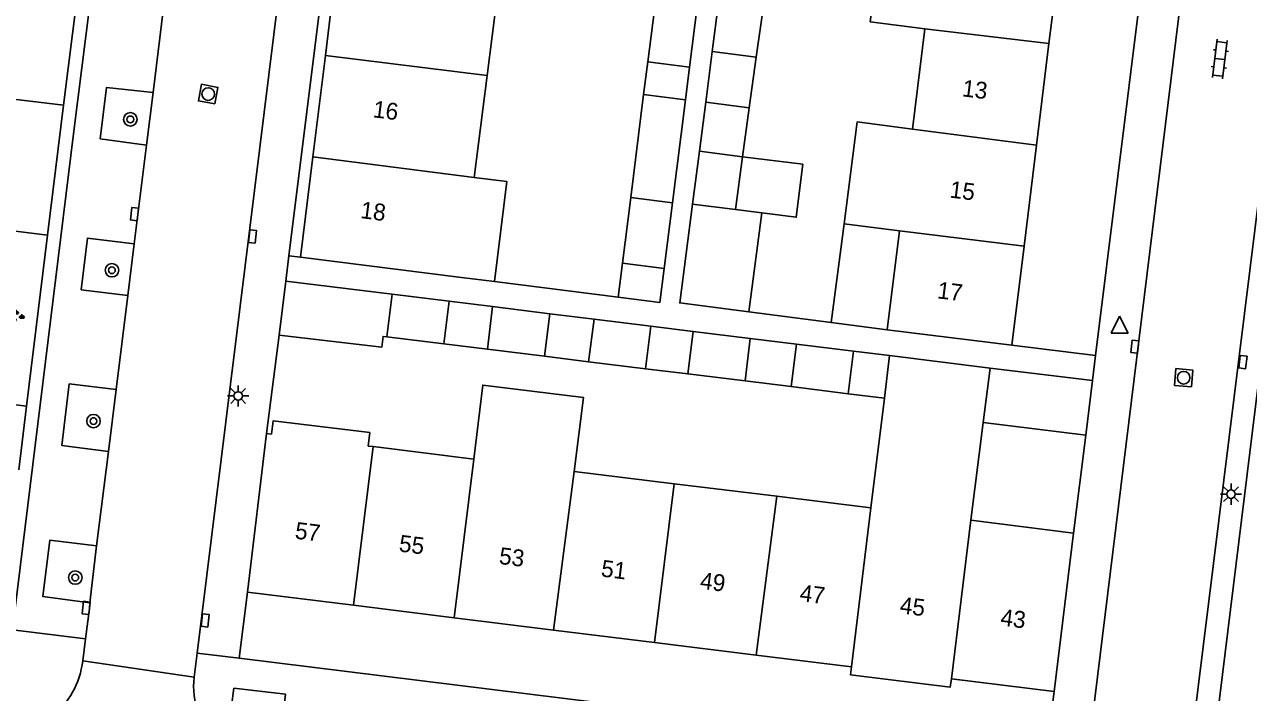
# Model space of a CAD drawing. Extents: x 131000 to 133014, y 396499 to 399001.
# Drawn here: x 132167.8 to 132240.5, y 396731.5 to 396771.1 of the extents above; entities that cross this region are included whole.
import ezdxf

# ---------------------------------------------------------------- set-up
doc = ezdxf.new("R2010")
doc.units = 0
for name, color, linetype in [('gg-afsc-erfafscheiding', 7, 'Continuous'), ('gg-afsc-muur', 7, 'Continuous'), ('gg-anno-huisnummerreeks BGT', 7, 'Continuous'), ('gg-bbg-bijgebouw', 7, 'Continuous'), ('gg-bbg-gedigitaliseerde bebouwing', 7, 'Continuous'), ('gg-bbg-gedigitaliseerde bijgebouw', 7, 'Continuous'), ('gg-bbg-hoofdgebouw', 7, 'Continuous'), ('gg-bbg-luifel en loopbrug', 7, 'Continuous'), ('gg-bbg-tussenscheiding', 7, 'Continuous'), ('gg-knt-verharding', 7, 'Continuous'), ('gt-grn-groengrens', 7, 'Continuous'), ('gt-grn-weggrens', 7, 'Continuous'), ('gt-symb-boom', 7, 'Continuous'), ('gt-symb-groenvak', 7, 'Continuous'), ('gt-symb-klinker verharding', 7, 'Continuous'), ('gt-symb-kolk', 7, 'Continuous'), ('gt-symb-lichtmast', 7, 'Continuous'), ('gt-symb-rioolschacht', 7, 'Continuous'), ('gt-symb-waterafsluiter', 7, 'Continuous')]:
    doc.layers.add(name, color=color, linetype=linetype)

# ---------------------------------------------------------------- blocks, each defined once
blk = doc.blocks.new('gt0-KL1')
at = {"layer": 'gt-symb-klinker verharding'}
for p, q in [((-1.15, 0.3), (1.15, 0.3)), ((-1, -0.3), (-1, 0.3)), ((-0.5, 0.3), (-0.5, 0.45)), ((0, -0.3), (0, 0.3)), ((0.5, 0.3), (0.5, 0.45)), ((1, -0.3), (1, 0.3)), ((-1.15, -0.3), (1.15, -0.3)), ((-0.5, -0.45), (-0.5, -0.3)), ((0.5, -0.45), (0.5, -0.3))]:
    blk.add_line(p, q, dxfattribs=at)
blk = doc.blocks.new('gt0-WAFSL')
at = {"layer": 'gt-symb-waterafsluiter'}
for p, q in [((-0.5, -0.333), (0, 0.667)), ((0, 0.667), (0.5, -0.333)), ((0.5, -0.333), (-0.5, -0.333))]:
    blk.add_line(p, q, dxfattribs=at)
blk = doc.blocks.new('gt0-KOLK')
at = {"layer": 'gt-symb-kolk'}
blk.add_lwpolyline([(0, 0), (0.375, 0), (0.375, 0.4), (-0.375, 0.4), (-0.375, 0), (0, 0)], dxfattribs=at)
blk = doc.blocks.new('gt0-RS')
at = {"layer": 'gt-symb-rioolschacht'}
blk.add_lwpolyline([(-0.5, -0.5), (0.5, -0.5), (0.5, 0.5), (-0.5, 0.5)], close=True, dxfattribs=at)
blk.add_circle((0, 0), 0.375, dxfattribs=at)
blk = doc.blocks.new('gt0-LMAST')
at = {"layer": 'gt-symb-lichtmast'}
for p, q in [((-0.182, 0.173), (-0.447, 0.438)), ((-0.005, 0.246), (-0.005, 0.621)), ((0.172, 0.173), (0.437, 0.438)), ((-0.255, -0.004), (-0.63, -0.004)), ((-0.182, -0.181), (-0.447, -0.446)), ((-0.005, -0.254), (-0.005, -0.629)), ((0.437, -0.446), (0.172, -0.181)), ((0.245, -0.004), (0.62, -0.004))]:
    blk.add_line(p, q, dxfattribs=at)
blk.add_circle((-0.005, -0.004), 0.25, dxfattribs=at)
blk = doc.blocks.new('gt0-BOOM')
at = {"layer": 'gt-symb-boom'}
for radius in [0.4, 0.2]:
    blk.add_circle((0, 0), radius, dxfattribs=at)
blk = doc.blocks.new('gt0-GRVAK')
at = {"layer": 'gt-symb-groenvak'}
for p, q in [((-0.11, 0.189), (-0.228, 0.24)), ((-0.182, 0.153), (0.088, 0.153)), ((-0.091, 0.211), (-0.156, 0.322)), ((-0.047, 0.214), (-0.047, 0.393)), ((-0.004, 0.211), (0.061, 0.322)), ((0.015, 0.189), (0.133, 0.24)), ((0.262, -0.052), (0.197, 0.059)), ((0.305, -0.049), (0.305, 0.13)), ((0.349, -0.052), (0.414, 0.059)), ((-0.245, -0.228), (-0.363, -0.177)), ((-0.318, -0.264), (-0.047, -0.264)), ((-0.226, -0.206), (-0.291, -0.095)), ((-0.183, -0.203), (-0.183, -0.024)), ((-0.139, -0.206), (-0.074, -0.095)), ((-0.12, -0.228), (-0.002, -0.177)), ((0.243, -0.074), (0.125, -0.023)), ((0.17, -0.11), (0.441, -0.11)), ((0.368, -0.074), (0.486, -0.023))]:
    blk.add_line(p, q, dxfattribs=at)

msp = doc.modelspace()

# ---------------------------------------------------------------- linework, layer by layer
at = {"layer": 'gg-afsc-erfafscheiding'}
for p, q in [((132203.036, 396754.936), (132195.685, 396755.865)), ((132210.814, 396754.062), (132215.71, 396753.427))]:
    msp.add_line(p, q, dxfattribs=at)
at = {"layer": 'gg-afsc-muur'}
for p, q in [((132182.89, 396752.69), (132182.14, 396746.84)), ((132230.83, 396746.75), (132230.11, 396740.93))]:
    msp.add_line(p, q, dxfattribs=at)
at = {"layer": 'gg-bbg-bijgebouw'}
for p, q in [((132183.28, 396755.89), (132182.89, 396752.69)), ((132231.23, 396749.98), (132230.83, 396746.75))]:
    msp.add_line(p, q, dxfattribs=at)
at = {"layer": 'gg-bbg-gedigitaliseerde bebouwing'}
for p, q in [((132195.253, 396768.104), (132196.003, 396773.977)), ((132221.273, 396770.881), (132220.526, 396764.92)), ((132194.48, 396762.046), (132195.253, 396768.104)), ((132219.768, 396758.874), (132216.471, 396759.301)), ((132219.032, 396752.997), (132219.768, 396758.874)), ((132184.15, 396757.31), (132193.722, 396756.111)), ((132193.722, 396756.111), (132195.685, 396755.865)), ((132219.032, 396752.997), (132226.44, 396752.08)), ((132219.17, 396751.466), (132218.861, 396748.942)), ((132225.142, 396750.73), (132219.17, 396751.466)), ((132218.861, 396748.942), (132218.062, 396742.424)), ((132182.14, 396746.84), (132182.438, 396746.803)), ((132224.01, 396741.69), (132224.727, 396747.5)), ((132188.179, 396746.098), (132188.477, 396746.061)), ((132188.477, 396746.061), (132194.454, 396745.326)), ((132200.432, 396744.591), (132206.377, 396743.86)), ((132206.377, 396743.86), (132212.474, 396743.111)), ((132212.474, 396743.111), (132218.062, 396742.424))]:
    msp.add_line(p, q, dxfattribs=at)
for points in [[(132222.006, 396776.735), (132218.765, 396777.145), (132218.025, 396771.292), (132221.273, 396770.881)], [(132216.471, 396759.301), (132217.254, 396765.344), (132220.526, 396764.92)], [(132195.685, 396755.865), (132196.429, 396761.802), (132194.48, 396762.046)], [(132200.432, 396744.591), (132200.971, 396748.98), (132194.993, 396749.715), (132194.454, 396745.326)], [(132188.179, 396746.098), (132188.275, 396746.891), (132182.532, 396747.586), (132182.438, 396746.803)]]:
    msp.add_lwpolyline(points, dxfattribs=at)
at = {"layer": 'gg-bbg-gedigitaliseerde bijgebouw'}
for p, q in [((132204.801, 396768.915), (132205.294, 396772.813)), ((132207.782, 396772.502), (132207.289, 396768.6)), ((132208.633, 396769.52), (132208.243, 396766.512)), ((132208.633, 396769.52), (132211.249, 396769.181)), ((132207.289, 396768.6), (132204.801, 396768.915)), ((132211.249, 396769.181), (132210.832, 396766.176)), ((132203.783, 396760.851), (132204.555, 396766.965)), ((132204.555, 396766.965), (132207.044, 396766.66)), ((132207.044, 396766.66), (132206.269, 396760.532)), ((132210.832, 396766.176), (132208.243, 396766.512)), ((132207.46, 396760.469), (132207.866, 396763.606)), ((132210.429, 396763.274), (132207.866, 396763.606)), ((132210.022, 396760.137), (132210.429, 396763.274)), ((132203.291, 396756.953), (132203.783, 396760.851)), ((132206.269, 396760.532), (132205.777, 396756.638)), ((132211.575, 396759.936), (132210.022, 396760.137)), ((132210.814, 396754.062), (132211.575, 396759.936)), ((132205.777, 396756.638), (132203.291, 396756.953)), ((132189.6, 396755.111), (132183.28, 396755.89)), ((132192.991, 396754.693), (132189.6, 396755.111)), ((132192.679, 396752.162), (132192.991, 396754.693)), ((132195.577, 396754.374), (132195.263, 396751.844)), ((132198.968, 396753.956), (132195.577, 396754.374)), ((132198.656, 396751.427), (132198.968, 396753.956)), ((132201.61, 396753.631), (132201.28, 396751.104)), ((132204.984, 396753.215), (132201.61, 396753.631)), ((132204.673, 396750.686), (132204.984, 396753.215)), ((132207.503, 396752.904), (132207.188, 396750.377)), ((132210.892, 396752.486), (132207.503, 396752.904)), ((132192.679, 396752.162), (132189.286, 396752.579)), ((132210.581, 396749.96), (132210.892, 396752.486)), ((132213.647, 396752.147), (132213.32, 396749.623)), ((132217.024, 396751.731), (132213.647, 396752.147)), ((132198.656, 396751.427), (132195.263, 396751.844)), ((132216.713, 396749.206), (132217.024, 396751.731)), ((132204.673, 396750.686), (132201.28, 396751.104)), ((132231.23, 396749.98), (132225.142, 396750.73)), ((132210.581, 396749.96), (132207.188, 396750.377)), ((132216.713, 396749.206), (132213.32, 396749.623)), ((132230.83, 396746.75), (132224.727, 396747.5))]:
    msp.add_line(p, q, dxfattribs=at)
for points in [[(132207.46, 396760.469), (132206.699, 396754.595), (132210.814, 396754.062)], [(132189.286, 396752.579), (132189.066, 396752.606), (132188.987, 396751.961), (132182.89, 396752.69)]]:
    msp.add_lwpolyline(points, dxfattribs=at)
at = {"layer": 'gg-bbg-hoofdgebouw'}
for p, q in [((132229.363, 396775.804), (132228.647, 396769.997)), ((132186.366, 396775.184), (132185.634, 396769.282)), ((132228.647, 396769.997), (132227.904, 396763.964)), ((132185.634, 396769.282), (132184.89, 396763.278)), ((132227.904, 396763.964), (132227.165, 396757.969)), ((132184.89, 396763.278), (132184.15, 396757.31)), ((132227.165, 396757.969), (132226.44, 396752.08)), ((132182.14, 396746.84), (132181, 396737.42)), ((132230.11, 396740.93), (132224.01, 396741.69)), ((132230.11, 396740.93), (132228.957, 396731.519)), ((132181, 396737.42), (132187.308, 396736.64)), ((132187.308, 396736.64), (132193.284, 396735.901)), ((132193.284, 396735.901), (132199.205, 396735.169)), ((132199.205, 396735.169), (132205.204, 396734.427)), ((132205.204, 396734.427), (132211.25, 396733.68)), ((132211.25, 396733.68), (132216.906, 396732.98)), ((132228.957, 396731.519), (132222.847, 396732.269))]:
    msp.add_line(p, q, dxfattribs=at)
for points in [[(132217.005, 396732.495), (132216.849, 396732.514), (132216.906, 396732.98)], [(132222.847, 396732.269), (132222.777, 396731.78), (132217.005, 396732.495)]]:
    msp.add_lwpolyline(points, dxfattribs=at)
at = {"layer": 'gg-bbg-luifel en loopbrug'}
for p, q in [((132209.008, 396772.418), (132208.633, 396769.52)), ((132211.249, 396769.181), (132211.653, 396772.088)), ((132204.555, 396766.965), (132204.801, 396768.915)), ((132207.289, 396768.6), (132207.044, 396766.66)), ((132208.243, 396766.512), (132207.866, 396763.606)), ((132210.429, 396763.274), (132210.832, 396766.176)), ((132216.471, 396759.301), (132215.71, 396753.427)), ((132203.036, 396754.936), (132203.291, 396756.953)), ((132195.577, 396754.374), (132192.991, 396754.693)), ((132201.61, 396753.631), (132198.968, 396753.956)), ((132215.71, 396753.427), (132219.032, 396752.997)), ((132207.503, 396752.904), (132204.984, 396753.215)), ((132195.263, 396751.844), (132192.679, 396752.162)), ((132213.647, 396752.147), (132210.892, 396752.486)), ((132201.28, 396751.104), (132198.656, 396751.427)), ((132219.17, 396751.466), (132217.024, 396751.731)), ((132207.188, 396750.377), (132204.673, 396750.686)), ((132213.32, 396749.623), (132210.581, 396749.96)), ((132218.861, 396748.942), (132216.713, 396749.206))]:
    msp.add_line(p, q, dxfattribs=at)
for points in [[(132210.429, 396763.274), (132214.009, 396762.833), (132213.621, 396759.684), (132211.575, 396759.936)], [(132205.777, 396756.638), (132205.523, 396754.622), (132203.036, 396754.936)]]:
    msp.add_lwpolyline(points, dxfattribs=at)
at = {"layer": 'gg-bbg-tussenscheiding'}
for p, q in [((132221.273, 396770.881), (132228.647, 396769.997)), ((132185.634, 396769.282), (132195.253, 396768.104)), ((132220.526, 396764.92), (132227.904, 396763.964)), ((132184.89, 396763.278), (132194.48, 396762.046)), ((132203.783, 396760.851), (132206.269, 396760.532)), ((132210.022, 396760.137), (132207.46, 396760.469)), ((132219.768, 396758.874), (132227.165, 396757.969)), ((132189.6, 396755.111), (132189.286, 396752.579)), ((132225.142, 396750.73), (132224.727, 396747.5)), ((132187.308, 396736.64), (132188.477, 396746.061)), ((132193.284, 396735.901), (132194.454, 396745.326)), ((132199.205, 396735.169), (132200.432, 396744.591)), ((132205.204, 396734.427), (132206.377, 396743.86)), ((132211.25, 396733.68), (132212.474, 396743.111)), ((132216.906, 396732.98), (132218.062, 396742.424)), ((132222.847, 396732.269), (132224.01, 396741.69))]:
    msp.add_line(p, q, dxfattribs=at)
at = {"layer": 'gg-knt-verharding'}
for p, q in [((132178.006, 396733.8), (132189.63, 396827.43)), ((132242.48, 396821.08), (132230.894, 396727.29)), ((132183.467, 396757.396), (132190.18, 396811.353)), ((132238.132, 396805.35), (132231.415, 396751.468)), ((132176.149, 396773.249), (132175.409, 396767.099)), ((132175.003, 396763.958), (132175.409, 396767.099)), ((132175.003, 396763.958), (132174.276, 396758.101)), ((132173.888, 396755.037), (132174.276, 396758.101)), ((132184.15, 396757.31), (132183.467, 396757.396)), ((132173.888, 396755.037), (132173.207, 396749.461)), ((132226.44, 396752.08), (132231.415, 396751.468)), ((132238.482, 396728.612), (132241.087, 396749.735)), ((132172.742, 396745.774), (132173.207, 396749.461)), ((132172.036, 396740.18), (132172.742, 396745.774)), ((132172.036, 396740.18), (132171.627, 396736.791)), ((132180.52, 396733.49), (132181, 396737.42)), ((132171.21, 396733.333), (132171.379, 396734.643)), ((132177.829, 396732.375), (132178.006, 396733.8)), ((132228.46, 396727.59), (132180.52, 396733.49)), ((132228.957, 396731.519), (132228.46, 396727.59))]:
    msp.add_line(p, q, dxfattribs=at)
for points in [[(132248.897, 396825.286), (132248.943, 396824.277), (132248.86, 396823.27), (132236.906, 396726.838)], [(132167.044, 396735.182), (132170.658, 396764.629), (132173.887, 396790.201)], [(132175.409, 396767.099), (132172.625, 396767.387), (132172.253, 396764.331), (132175.003, 396763.958)], [(132174.276, 396758.101), (132171.488, 396758.432), (132171.128, 396755.376), (132173.888, 396755.037)], [(132173.207, 396749.461), (132170.415, 396749.783), (132169.978, 396746.123), (132172.742, 396745.774)], [(132171.627, 396736.791), (132168.849, 396737.152), (132169.26, 396740.504), (132172.036, 396740.18)], [(132171.379, 396734.643), (132171.613, 396736.456), (132171.627, 396736.791)], [(132180.2, 396731.725), (132179.924, 396729.576), (132183.001, 396729.18), (132183.262, 396731.366), (132180.2, 396731.725)]]:
    msp.add_lwpolyline(points, dxfattribs=at)
for centre, radius, start, end in [((132166.257, 396733.904), 4.986, 262.95883, 353.4229), ((132182.656, 396731.854), 4.855, 173.84269, 199.51803)]:
    msp.add_arc(centre, radius, start, end, dxfattribs=at)
at = {"layer": 'gt-grn-groengrens'}
for p, q in [((132170.067, 396766.332), (132171.048, 396774.103)), ((132170.067, 396766.332), (132164.491, 396767.019)), ((132169.115, 396758.623), (132170.067, 396766.332)), ((132169.115, 396758.623), (132163.542, 396759.309)), ((132167.868, 396748.466), (132169.115, 396758.623)), ((132167.405, 396744.692), (132167.868, 396748.466))]:
    msp.add_line(p, q, dxfattribs=at)
msp.add_lwpolyline([(132167.868, 396748.466), (132165.488, 396748.759), (132166.238, 396754.845), (132163.04, 396755.239)], dxfattribs=at)
at = {"layer": 'gt-grn-weggrens'}
for p, q in [((132183.467, 396757.396), (132183.28, 396755.89)), ((132231.23, 396749.98), (132231.415, 396751.468)), ((132167.044, 396735.182), (132171.379, 396734.643)), ((132178.006, 396733.8), (132180.52, 396733.49)), ((132171.21, 396733.333), (132177.829, 396732.375))]:
    msp.add_line(p, q, dxfattribs=at)

# ---------------------------------------------------------------- block references
at = {"layer": 'gt-symb-boom'}
for p in [(132174.043, 396765.495), (132172.949, 396756.536), (132171.854, 396747.578), (132170.77, 396738.285)]:
    msp.add_blockref('gt0-BOOM', p, dxfattribs=at)
at = {"layer": 'gt-symb-groenvak'}
msp.add_blockref('gt0-GRVAK', (132167.295, 396753.793), dxfattribs=at)
at = {"layer": 'gt-symb-klinker verharding', "rotation": 82.99574075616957}
msp.add_blockref('gt0-KL1', (132238.805, 396769.082), dxfattribs=at)
at = {"layer": 'gt-symb-kolk'}
for p, rotation in [((132174.488, 396759.846), 82.93704296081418), ((132181.108, 396758.565), -96.94741065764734), ((132233.957, 396751.975), 84.03296237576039), ((132239.978, 396751.104), -96.4856603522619), ((132171.613, 396736.456), 82.93704296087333), ((132178.288, 396735.765), -96.89054832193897)]:
    msp.add_blockref('gt0-KOLK', p, dxfattribs=dict(at, rotation=rotation))
at = {"layer": 'gt-symb-lichtmast'}
for p in [(132180.457, 396749.076), (132239.473, 396743.243)]:
    msp.add_blockref('gt0-LMAST', p, dxfattribs=at)
at = {"layer": 'gt-symb-rioolschacht'}
for p, rotation in [((132178.671, 396766.995), 79.5773454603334), ((132236.652, 396750.154), -4.758885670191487)]:
    msp.add_blockref('gt0-RS', p, dxfattribs=dict(at, rotation=rotation))
at = {"layer": 'gt-symb-waterafsluiter'}
msp.add_blockref('gt0-WAFSL', (132232.848, 396753.134), dxfattribs=at)

# ---------------------------------------------------------------- texts
at = {"layer": 'gg-anno-huisnummerreeks BGT'}
for s, rotation, p in [('13', 353, (132223.449, 396766.869)), ('16', 352.9, (132188.428, 396765.623)), ('15', 353, (132222.708, 396760.857)), ('18', 352.9, (132187.686, 396759.636)), ('17', 353, (132221.971, 396754.873)), ('57', 352.9, (132183.79, 396740.602)), ('55', 352.9, (132189.972, 396739.838)), ('53', 352.9, (132195.921, 396739.102)), ('51', 352.9, (132201.987, 396738.352)), ('49', 352.9, (132207.867, 396737.625)), ('47', 352.9, (132213.792, 396736.893)), ('45', 353.2, (132219.745, 396736.165)), ('43', 353, (132225.726, 396735.443))]:
    msp.add_text(s, height=1, rotation=rotation, dxfattribs=at).set_placement(p)

doc.saveas('drawing.dxf')
